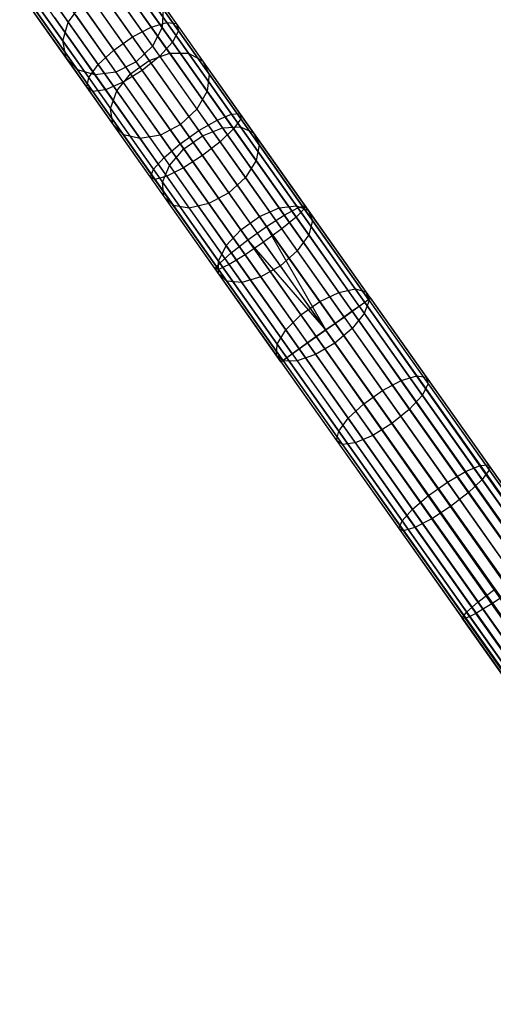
# Model space of a CAD drawing. Extents: x -189 to 189, y -189 to 189.
# Tile 284 of 591: x -103 to -94, y 125 to 143. Entities that reach past the tile are written whole.
import ezdxf

# ---------------------------------------------------------------- set-up
doc = ezdxf.new("R2010")
doc.units = 0
doc.header["$LTSCALE"] = 25.4
doc.layers.get('0').update_dxf_attribs({"linetype": 'CONTINUOUS'})

# ---------------------------------------------------------------- blocks, each defined once
blk = doc.blocks.new('CAMELEON-KENAI-C-12244_STL')
at = {"color": 0}
for p, q in [((-100.221, 143.066, -9.962), (-101.358, 144.672, -10.7)), ((-100.221, 143.066, -9.962), (-101.358, 144.672, -10.7)), ((-100.503, 142.982, -9.668), (-101.656, 144.612, -10.417)), ((-100.503, 142.982, -9.668), (-101.656, 144.612, -10.417)), ((-100.047, 143.043, -10.339), (-101.162, 144.618, -11.063)), ((-100.047, 143.043, -10.339), (-101.162, 144.618, -11.063)), ((-100.842, 142.804, -9.507), (-102.005, 144.447, -10.262)), ((-100.842, 142.804, -9.507), (-102.005, 144.447, -10.262)), ((-100.01, 142.916, -10.733), (-101.102, 144.458, -11.442)), ((-100.01, 142.916, -10.733), (-101.102, 144.458, -11.442)), ((-102.8, 144.193, -152.425), (-102.007, 143.072, -153.99)), ((-102.8, 144.193, -152.425), (-102.007, 143.072, -153.99)), ((-101.182, 142.564, -9.507), (-102.345, 144.207, -10.262)), ((-101.182, 142.564, -9.507), (-102.345, 144.207, -10.262)), ((-100.117, 142.706, -11.077), (-101.189, 144.221, -11.772)), ((-100.117, 142.706, -11.077), (-101.189, 144.221, -11.772)), ((-101.044, 144.016, -151.507), (-100.307, 142.975, -152.961)), ((-101.044, 144.016, -151.507), (-100.307, 142.975, -152.961)), ((-102.887, 143.834, -152.234), (-102.105, 142.73, -153.775)), ((-102.887, 143.834, -152.234), (-102.105, 142.73, -153.775)), ((-101.462, 142.303, -9.668), (-102.616, 143.933, -10.417)), ((-101.462, 142.303, -9.668), (-102.616, 143.933, -10.417)), ((-100.349, 142.452, -11.309), (-101.407, 143.947, -11.997)), ((-100.349, 142.452, -11.309), (-101.407, 143.947, -11.997)), ((-101.635, 142.066, -9.962), (-102.772, 143.671, -10.7)), ((-101.635, 142.066, -9.962), (-102.772, 143.671, -10.7)), ((-101.719, 143.684, -12.076), (-100.666, 142.195, -11.392)), ((-101.719, 143.684, -12.076), (-100.666, 142.195, -11.392)), ((-101.427, 143.631, -154.108), (-100.541, 142.378, -155.539)), ((-101.427, 143.631, -154.108), (-100.541, 142.378, -155.539)), ((-101.208, 143.665, -151.356), (-100.48, 142.638, -152.79)), ((-101.208, 143.665, -151.356), (-100.48, 142.638, -152.79)), ((-101.047, 143.751, -153.99), (-100.168, 142.509, -155.409)), ((-101.047, 143.751, -153.99), (-100.168, 142.509, -155.409)), ((-100.692, 143.731, -153.775), (-99.825, 142.507, -155.173)), ((-100.692, 143.731, -153.775), (-99.825, 142.507, -155.173)), ((-102.813, 143.507, -151.988), (-102.046, 142.424, -153.499)), ((-102.813, 143.507, -151.988), (-102.046, 142.424, -153.499)), ((-101.671, 141.894, -10.339), (-102.785, 143.468, -11.063)), ((-101.671, 141.894, -10.339), (-102.785, 143.468, -11.063)), ((-101.013, 141.982, -11.309), (-102.071, 143.477, -11.997)), ((-101.013, 141.982, -11.309), (-102.071, 143.477, -11.997)), ((-100.423, 143.574, -153.499), (-99.573, 142.373, -154.871)), ((-100.423, 143.574, -153.499), (-99.573, 142.373, -154.871)), ((-101.563, 141.817, -10.733), (-102.655, 143.359, -11.442)), ((-101.563, 141.817, -10.733), (-102.655, 143.359, -11.442)), ((-102.59, 143.267, -151.731), (-101.839, 142.207, -153.211)), ((-102.59, 143.267, -151.731), (-101.839, 142.207, -153.211)), ((-101.33, 141.848, -11.077), (-102.402, 143.362, -11.772)), ((-101.33, 141.848, -11.077), (-102.402, 143.362, -11.772)), ((-102.007, 143.072, -153.99), (-101.767, 143.391, -154.108)), ((-102.007, 143.072, -153.99), (-101.767, 143.391, -154.108)), ((-101.767, 143.391, -154.108), (-100.88, 142.138, -155.539)), ((-101.767, 143.391, -154.108), (-100.88, 142.138, -155.539)), ((-100.777, 142.352, -152.73), (-101.501, 143.375, -151.302)), ((-100.777, 142.352, -152.73), (-101.501, 143.375, -151.302)), ((-100.287, 143.306, -153.211), (-100.307, 142.975, -152.961)), ((-100.287, 143.306, -153.211), (-100.307, 142.975, -152.961)), ((-100.287, 143.306, -153.211), (-99.455, 142.13, -154.555)), ((-100.287, 143.306, -153.211), (-99.455, 142.13, -154.555)), ((-102.257, 143.157, -151.507), (-101.52, 142.116, -152.961)), ((-102.257, 143.157, -151.507), (-101.52, 142.116, -152.961)), ((-102.105, 142.73, -153.775), (-102.007, 143.072, -153.99)), ((-102.105, 142.73, -153.775), (-102.007, 143.072, -153.99)), ((-102.007, 143.072, -153.99), (-101.127, 141.83, -155.409)), ((-102.007, 143.072, -153.99), (-101.127, 141.83, -155.409)), ((-101.872, 143.195, -151.356), (-101.144, 142.168, -152.79)), ((-101.872, 143.195, -151.356), (-101.144, 142.168, -152.79)), ((-100.503, 142.982, -9.668), (-100.221, 143.066, -9.962)), ((-100.503, 142.982, -9.668), (-100.221, 143.066, -9.962)), ((-100.221, 143.066, -9.962), (-100.047, 143.043, -10.339)), ((-99.047, 141.408, -9.43), (-100.221, 143.066, -9.962)), ((-99.047, 141.408, -9.43), (-100.221, 143.066, -9.962)), ((-100.221, 143.066, -9.962), (-100.047, 143.043, -10.339)), ((-100.842, 142.804, -9.507), (-100.503, 142.982, -9.668)), ((-100.842, 142.804, -9.507), (-100.503, 142.982, -9.668)), ((-99.311, 141.298, -9.127), (-100.503, 142.982, -9.668)), ((-99.311, 141.298, -9.127), (-100.503, 142.982, -9.668)), ((-100.307, 142.975, -152.961), (-100.48, 142.638, -152.79)), ((-100.307, 142.975, -152.961), (-100.48, 142.638, -152.79)), ((-100.307, 142.975, -152.961), (-99.49, 141.821, -154.279)), ((-100.307, 142.975, -152.961), (-99.49, 141.821, -154.279)), ((-100.01, 142.916, -10.733), (-100.117, 142.706, -11.077)), ((-100.01, 142.916, -10.733), (-100.117, 142.706, -11.077)), ((-100.047, 143.043, -10.339), (-100.01, 142.916, -10.733)), ((-98.896, 141.416, -9.817), (-100.047, 143.043, -10.339)), ((-98.896, 141.416, -9.817), (-100.047, 143.043, -10.339)), ((-100.047, 143.043, -10.339), (-100.01, 142.916, -10.733)), ((-98.882, 141.322, -10.222), (-100.01, 142.916, -10.733)), ((-98.882, 141.322, -10.222), (-100.01, 142.916, -10.733)), ((-102.046, 142.424, -153.499), (-102.105, 142.73, -153.775)), ((-102.105, 142.73, -153.775), (-101.239, 141.506, -155.173)), ((-102.105, 142.73, -153.775), (-101.239, 141.506, -155.173)), ((-102.046, 142.424, -153.499), (-102.105, 142.73, -153.775)), ((-101.182, 142.564, -9.507), (-100.842, 142.804, -9.507)), ((-101.182, 142.564, -9.507), (-100.842, 142.804, -9.507)), ((-99.64, 141.107, -8.961), (-100.842, 142.804, -9.507)), ((-99.64, 141.107, -8.961), (-100.842, 142.804, -9.507)), ((-101.462, 142.303, -9.668), (-101.182, 142.564, -9.507)), ((-101.462, 142.303, -9.668), (-101.182, 142.564, -9.507)), ((-99.98, 140.867, -8.961), (-101.182, 142.564, -9.507)), ((-99.98, 140.867, -8.961), (-101.182, 142.564, -9.507)), ((-100.48, 142.638, -152.79), (-100.777, 142.352, -152.73)), ((-100.48, 142.638, -152.79), (-100.777, 142.352, -152.73)), ((-100.48, 142.638, -152.79), (-99.674, 141.498, -154.092)), ((-100.48, 142.638, -152.79), (-99.674, 141.498, -154.092)), ((-100.117, 142.706, -11.077), (-100.349, 142.452, -11.309)), ((-100.117, 142.706, -11.077), (-100.349, 142.452, -11.309)), ((-99.01, 141.142, -10.574), (-100.117, 142.706, -11.077)), ((-99.01, 141.142, -10.574), (-100.117, 142.706, -11.077)), ((-101.839, 142.207, -153.211), (-102.046, 142.424, -153.499)), ((-102.046, 142.424, -153.499), (-101.197, 141.224, -154.871)), ((-102.046, 142.424, -153.499), (-101.197, 141.224, -154.871)), ((-101.839, 142.207, -153.211), (-102.046, 142.424, -153.499)), ((-100.777, 142.352, -152.73), (-101.144, 142.168, -152.79)), ((-100.777, 142.352, -152.73), (-101.144, 142.168, -152.79)), ((-100.88, 142.138, -155.539), (-100.541, 142.378, -155.539)), ((-100.88, 142.138, -155.539), (-100.541, 142.378, -155.539)), ((-99.974, 141.217, -154.026), (-100.777, 142.352, -152.73)), ((-99.974, 141.217, -154.026), (-100.777, 142.352, -152.73)), ((-100.349, 142.452, -11.309), (-100.666, 142.195, -11.392)), ((-100.349, 142.452, -11.309), (-100.666, 142.195, -11.392)), ((-100.541, 142.378, -155.539), (-100.168, 142.509, -155.409)), ((-100.541, 142.378, -155.539), (-100.168, 142.509, -155.409)), ((-100.541, 142.378, -155.539), (-99.576, 141.015, -156.809)), ((-100.541, 142.378, -155.539), (-99.576, 141.015, -156.809)), ((-99.256, 140.907, -10.814), (-100.349, 142.452, -11.309)), ((-99.256, 140.907, -10.814), (-100.349, 142.452, -11.309)), ((-100.168, 142.509, -155.409), (-99.21, 141.157, -156.67)), ((-100.168, 142.509, -155.409), (-99.21, 141.157, -156.67)), ((-100.168, 142.509, -155.409), (-99.825, 142.507, -155.173)), ((-100.168, 142.509, -155.409), (-99.825, 142.507, -155.173)), ((-99.825, 142.507, -155.173), (-98.883, 141.175, -156.415)), ((-99.825, 142.507, -155.173), (-98.883, 141.175, -156.415)), ((-99.825, 142.507, -155.173), (-99.573, 142.373, -154.871)), ((-99.825, 142.507, -155.173), (-99.573, 142.373, -154.871)), ((-99.573, 142.373, -154.871), (-98.649, 141.067, -156.089)), ((-99.573, 142.373, -154.871), (-98.649, 141.067, -156.089)), ((-99.573, 142.373, -154.871), (-99.455, 142.13, -154.555)), ((-99.573, 142.373, -154.871), (-99.455, 142.13, -154.555)), ((-101.52, 142.116, -152.961), (-101.839, 142.207, -153.211)), ((-101.839, 142.207, -153.211), (-101.007, 141.031, -154.555)), ((-101.839, 142.207, -153.211), (-101.007, 141.031, -154.555)), ((-101.52, 142.116, -152.961), (-101.839, 142.207, -153.211)), ((-101.635, 142.066, -9.962), (-101.462, 142.303, -9.668)), ((-101.635, 142.066, -9.962), (-101.462, 142.303, -9.668)), ((-100.27, 140.619, -9.127), (-101.462, 142.303, -9.668)), ((-100.27, 140.619, -9.127), (-101.462, 142.303, -9.668)), ((-100.666, 142.195, -11.392), (-101.013, 141.982, -11.309)), ((-100.666, 142.195, -11.392), (-101.013, 141.982, -11.309)), ((-100.666, 142.195, -11.392), (-99.577, 140.658, -10.898)), ((-100.666, 142.195, -11.392), (-99.577, 140.658, -10.898)), ((-101.671, 141.894, -10.339), (-101.635, 142.066, -9.962)), ((-101.671, 141.894, -10.339), (-101.635, 142.066, -9.962)), ((-100.461, 140.407, -9.43), (-101.635, 142.066, -9.962)), ((-100.461, 140.407, -9.43), (-101.635, 142.066, -9.962)), ((-101.144, 142.168, -152.79), (-101.52, 142.116, -152.961)), ((-101.144, 142.168, -152.79), (-101.52, 142.116, -152.961)), ((-101.52, 142.116, -152.961), (-100.703, 140.962, -154.279)), ((-101.52, 142.116, -152.961), (-100.703, 140.962, -154.279)), ((-101.144, 142.168, -152.79), (-100.338, 141.028, -154.092)), ((-101.144, 142.168, -152.79), (-100.338, 141.028, -154.092)), ((-101.127, 141.83, -155.409), (-100.88, 142.138, -155.539)), ((-101.127, 141.83, -155.409), (-100.88, 142.138, -155.539)), ((-100.88, 142.138, -155.539), (-99.915, 140.775, -156.809)), ((-100.88, 142.138, -155.539), (-99.915, 140.775, -156.809)), ((-99.455, 142.13, -154.555), (-99.49, 141.821, -154.279)), ((-99.455, 142.13, -154.555), (-99.49, 141.821, -154.279)), ((-99.455, 142.13, -154.555), (-98.549, 140.851, -155.747)), ((-99.455, 142.13, -154.555), (-98.549, 140.851, -155.747)), ((-101.563, 141.817, -10.733), (-101.671, 141.894, -10.339)), ((-100.519, 140.267, -9.817), (-101.671, 141.894, -10.339)), ((-101.563, 141.817, -10.733), (-101.671, 141.894, -10.339)), ((-100.519, 140.267, -9.817), (-101.671, 141.894, -10.339)), ((-101.33, 141.848, -11.077), (-101.563, 141.817, -10.733)), ((-101.33, 141.848, -11.077), (-101.563, 141.817, -10.733)), ((-100.435, 140.223, -10.222), (-101.563, 141.817, -10.733)), ((-100.435, 140.223, -10.222), (-101.563, 141.817, -10.733)), ((-101.013, 141.982, -11.309), (-101.33, 141.848, -11.077)), ((-101.013, 141.982, -11.309), (-101.33, 141.848, -11.077)), ((-100.223, 140.283, -10.574), (-101.33, 141.848, -11.077)), ((-100.223, 140.283, -10.574), (-101.33, 141.848, -11.077)), ((-101.239, 141.506, -155.173), (-101.127, 141.83, -155.409)), ((-101.239, 141.506, -155.173), (-101.127, 141.83, -155.409)), ((-101.127, 141.83, -155.409), (-100.17, 140.478, -156.67)), ((-101.127, 141.83, -155.409), (-100.17, 140.478, -156.67)), ((-99.92, 140.437, -10.814), (-101.013, 141.982, -11.309)), ((-99.92, 140.437, -10.814), (-101.013, 141.982, -11.309)), ((-99.49, 141.821, -154.279), (-99.674, 141.498, -154.092)), ((-99.49, 141.821, -154.279), (-99.674, 141.498, -154.092)), ((-99.49, 141.821, -154.279), (-98.601, 140.565, -155.45)), ((-99.49, 141.821, -154.279), (-98.601, 140.565, -155.45)), ((-101.197, 141.224, -154.871), (-101.239, 141.506, -155.173)), ((-101.239, 141.506, -155.173), (-100.296, 140.174, -156.415)), ((-101.239, 141.506, -155.173), (-100.296, 140.174, -156.415)), ((-101.197, 141.224, -154.871), (-101.239, 141.506, -155.173)), ((-99.674, 141.498, -154.092), (-99.974, 141.217, -154.026)), ((-99.674, 141.498, -154.092), (-99.974, 141.217, -154.026)), ((-99.674, 141.498, -154.092), (-98.796, 140.258, -155.248)), ((-99.674, 141.498, -154.092), (-98.796, 140.258, -155.248)), ((-99.64, 141.107, -8.961), (-99.311, 141.298, -9.127)), ((-99.64, 141.107, -8.961), (-99.311, 141.298, -9.127)), ((-99.311, 141.298, -9.127), (-99.047, 141.408, -9.43)), ((-99.311, 141.298, -9.127), (-99.047, 141.408, -9.43)), ((-98.093, 139.578, -8.8), (-99.311, 141.298, -9.127)), ((-98.093, 139.578, -8.8), (-99.311, 141.298, -9.127)), ((-99.047, 141.408, -9.43), (-98.896, 141.416, -9.817)), ((-99.047, 141.408, -9.43), (-98.896, 141.416, -9.817)), ((-97.847, 139.713, -9.108), (-99.047, 141.408, -9.43)), ((-97.847, 139.713, -9.108), (-99.047, 141.408, -9.43)), ((-98.882, 141.322, -10.222), (-99.01, 141.142, -10.574)), ((-98.882, 141.322, -10.222), (-99.01, 141.142, -10.574)), ((-98.896, 141.416, -9.817), (-98.882, 141.322, -10.222)), ((-97.719, 139.754, -9.501), (-98.896, 141.416, -9.817)), ((-97.719, 139.754, -9.501), (-98.896, 141.416, -9.817)), ((-98.896, 141.416, -9.817), (-98.882, 141.322, -10.222)), ((-97.73, 139.694, -9.912), (-98.882, 141.322, -10.222)), ((-97.73, 139.694, -9.912), (-98.882, 141.322, -10.222)), ((-101.007, 141.031, -154.555), (-101.197, 141.224, -154.871)), ((-101.197, 141.224, -154.871), (-100.272, 139.918, -156.089)), ((-101.197, 141.224, -154.871), (-100.272, 139.918, -156.089)), ((-101.007, 141.031, -154.555), (-101.197, 141.224, -154.871)), ((-99.974, 141.217, -154.026), (-100.338, 141.028, -154.092)), ((-99.974, 141.217, -154.026), (-100.338, 141.028, -154.092)), ((-99.98, 140.867, -8.961), (-99.64, 141.107, -8.961)), ((-99.98, 140.867, -8.961), (-99.64, 141.107, -8.961)), ((-99.1, 139.983, -155.177), (-99.974, 141.217, -154.026)), ((-99.1, 139.983, -155.177), (-99.974, 141.217, -154.026)), ((-98.413, 139.373, -8.632), (-99.64, 141.107, -8.961)), ((-98.413, 139.373, -8.632), (-99.64, 141.107, -8.961)), ((-99.576, 141.015, -156.809), (-99.21, 141.157, -156.67)), ((-99.576, 141.015, -156.809), (-99.21, 141.157, -156.67)), ((-99.01, 141.142, -10.574), (-99.256, 140.907, -10.814)), ((-99.01, 141.142, -10.574), (-99.256, 140.907, -10.814)), ((-99.21, 141.157, -156.67), (-98.883, 141.175, -156.415)), ((-99.21, 141.157, -156.67), (-98.883, 141.175, -156.415)), ((-99.21, 141.157, -156.67), (-98.185, 139.709, -157.758)), ((-99.21, 141.157, -156.67), (-98.185, 139.709, -157.758)), ((-97.879, 139.544, -10.271), (-99.01, 141.142, -10.574)), ((-97.879, 139.544, -10.271), (-99.01, 141.142, -10.574)), ((-98.883, 141.175, -156.415), (-97.873, 139.749, -157.487)), ((-98.883, 141.175, -156.415), (-97.873, 139.749, -157.487)), ((-98.883, 141.175, -156.415), (-98.649, 141.067, -156.089)), ((-98.883, 141.175, -156.415), (-98.649, 141.067, -156.089)), ((-100.703, 140.962, -154.279), (-101.007, 141.031, -154.555)), ((-101.007, 141.031, -154.555), (-100.102, 139.752, -155.747)), ((-101.007, 141.031, -154.555), (-100.102, 139.752, -155.747)), ((-100.703, 140.962, -154.279), (-101.007, 141.031, -154.555)), ((-100.338, 141.028, -154.092), (-100.703, 140.962, -154.279)), ((-100.338, 141.028, -154.092), (-100.703, 140.962, -154.279)), ((-100.703, 140.962, -154.279), (-99.814, 139.706, -155.45)), ((-100.703, 140.962, -154.279), (-99.814, 139.706, -155.45)), ((-100.338, 141.028, -154.092), (-99.46, 139.788, -155.248)), ((-100.338, 141.028, -154.092), (-99.46, 139.788, -155.248)), ((-99.915, 140.775, -156.809), (-99.576, 141.015, -156.809)), ((-99.915, 140.775, -156.809), (-99.576, 141.015, -156.809)), ((-99.576, 141.015, -156.809), (-98.542, 139.556, -157.907)), ((-99.576, 141.015, -156.809), (-98.542, 139.556, -157.907)), ((-98.649, 141.067, -156.089), (-97.658, 139.668, -157.14)), ((-98.649, 141.067, -156.089), (-97.658, 139.668, -157.14)), ((-98.649, 141.067, -156.089), (-98.549, 140.851, -155.747)), ((-98.649, 141.067, -156.089), (-98.549, 140.851, -155.747)), ((-100.27, 140.619, -9.127), (-99.98, 140.867, -8.961)), ((-100.27, 140.619, -9.127), (-99.98, 140.867, -8.961)), ((-100.17, 140.478, -156.67), (-99.915, 140.775, -156.809)), ((-100.17, 140.478, -156.67), (-99.915, 140.775, -156.809)), ((-98.752, 139.132, -8.632), (-99.98, 140.867, -8.961)), ((-98.752, 139.132, -8.632), (-99.98, 140.867, -8.961)), ((-99.915, 140.775, -156.809), (-98.882, 139.315, -157.907)), ((-99.915, 140.775, -156.809), (-98.882, 139.315, -157.907)), ((-99.256, 140.907, -10.814), (-99.577, 140.658, -10.898)), ((-99.256, 140.907, -10.814), (-99.577, 140.658, -10.898)), ((-98.139, 139.329, -10.514), (-99.256, 140.907, -10.814)), ((-98.139, 139.329, -10.514), (-99.256, 140.907, -10.814)), ((-98.549, 140.851, -155.747), (-98.601, 140.565, -155.45)), ((-98.549, 140.851, -155.747), (-98.601, 140.565, -155.45)), ((-98.549, 140.851, -155.747), (-97.579, 139.481, -156.777)), ((-98.549, 140.851, -155.747), (-97.579, 139.481, -156.777)), ((-100.461, 140.407, -9.43), (-100.27, 140.619, -9.127)), ((-100.461, 140.407, -9.43), (-100.27, 140.619, -9.127)), ((-99.052, 138.899, -8.8), (-100.27, 140.619, -9.127)), ((-99.052, 138.899, -8.8), (-100.27, 140.619, -9.127)), ((-99.577, 140.658, -10.898), (-99.92, 140.437, -10.814)), ((-99.577, 140.658, -10.898), (-99.92, 140.437, -10.814)), ((-99.577, 140.658, -10.898), (-98.466, 139.087, -10.6)), ((-99.577, 140.658, -10.898), (-98.466, 139.087, -10.6)), ((-100.519, 140.267, -9.817), (-100.461, 140.407, -9.43)), ((-100.519, 140.267, -9.817), (-100.461, 140.407, -9.43)), ((-99.261, 138.712, -9.108), (-100.461, 140.407, -9.43)), ((-99.261, 138.712, -9.108), (-100.461, 140.407, -9.43)), ((-100.296, 140.174, -156.415), (-100.17, 140.478, -156.67)), ((-100.296, 140.174, -156.415), (-100.17, 140.478, -156.67)), ((-99.92, 140.437, -10.814), (-100.223, 140.283, -10.574)), ((-99.92, 140.437, -10.814), (-100.223, 140.283, -10.574)), ((-100.17, 140.478, -156.67), (-99.145, 139.03, -157.758)), ((-100.17, 140.478, -156.67), (-99.145, 139.03, -157.758)), ((-98.803, 138.859, -10.514), (-99.92, 140.437, -10.814)), ((-98.803, 138.859, -10.514), (-99.92, 140.437, -10.814)), ((-98.601, 140.565, -155.45), (-98.796, 140.258, -155.248)), ((-98.601, 140.565, -155.45), (-98.796, 140.258, -155.248)), ((-98.601, 140.565, -155.45), (-97.649, 139.22, -156.461)), ((-98.601, 140.565, -155.45), (-97.649, 139.22, -156.461)), ((-100.435, 140.223, -10.222), (-100.519, 140.267, -9.817)), ((-99.343, 138.605, -9.501), (-100.519, 140.267, -9.817)), ((-100.435, 140.223, -10.222), (-100.519, 140.267, -9.817)), ((-99.343, 138.605, -9.501), (-100.519, 140.267, -9.817)), ((-100.223, 140.283, -10.574), (-100.435, 140.223, -10.222)), ((-100.223, 140.283, -10.574), (-100.435, 140.223, -10.222)), ((-99.283, 138.595, -9.912), (-100.435, 140.223, -10.222)), ((-99.283, 138.595, -9.912), (-100.435, 140.223, -10.222)), ((-99.092, 138.685, -10.271), (-100.223, 140.283, -10.574)), ((-99.092, 138.685, -10.271), (-100.223, 140.283, -10.574)), ((-98.796, 140.258, -155.248), (-99.1, 139.983, -155.177)), ((-98.796, 140.258, -155.248), (-99.1, 139.983, -155.177)), ((-98.796, 140.258, -155.248), (-97.856, 138.93, -156.247)), ((-98.796, 140.258, -155.248), (-97.856, 138.93, -156.247)), ((-100.272, 139.918, -156.089), (-100.296, 140.174, -156.415)), ((-100.296, 140.174, -156.415), (-99.286, 138.748, -157.487)), ((-100.296, 140.174, -156.415), (-99.286, 138.748, -157.487)), ((-100.272, 139.918, -156.089), (-100.296, 140.174, -156.415)), ((-100.102, 139.752, -155.747), (-100.272, 139.918, -156.089)), ((-100.272, 139.918, -156.089), (-99.282, 138.519, -157.14)), ((-100.272, 139.918, -156.089), (-99.282, 138.519, -157.14)), ((-100.102, 139.752, -155.747), (-100.272, 139.918, -156.089)), ((-99.1, 139.983, -155.177), (-99.46, 139.788, -155.248)), ((-99.1, 139.983, -155.177), (-99.46, 139.788, -155.248)), ((-98.164, 138.661, -156.171), (-99.1, 139.983, -155.177)), ((-98.164, 138.661, -156.171), (-99.1, 139.983, -155.177)), ((-99.814, 139.706, -155.45), (-100.102, 139.752, -155.747)), ((-100.102, 139.752, -155.747), (-99.132, 138.382, -156.777)), ((-100.102, 139.752, -155.747), (-99.132, 138.382, -156.777)), ((-99.814, 139.706, -155.45), (-100.102, 139.752, -155.747)), ((-99.46, 139.788, -155.248), (-99.814, 139.706, -155.45)), ((-99.46, 139.788, -155.248), (-99.814, 139.706, -155.45)), ((-99.814, 139.706, -155.45), (-98.862, 138.361, -156.461)), ((-99.814, 139.706, -155.45), (-98.862, 138.361, -156.461)), ((-99.46, 139.788, -155.248), (-98.52, 138.46, -156.247)), ((-99.46, 139.788, -155.248), (-98.52, 138.46, -156.247)), ((-98.542, 139.556, -157.907), (-98.185, 139.709, -157.758)), ((-98.542, 139.556, -157.907), (-98.185, 139.709, -157.758)), ((-98.185, 139.709, -157.758), (-97.873, 139.749, -157.487)), ((-98.185, 139.709, -157.758), (-97.873, 139.749, -157.487)), ((-98.185, 139.709, -157.758), (-97.103, 138.179, -158.664)), ((-98.185, 139.709, -157.758), (-97.103, 138.179, -158.664)), ((-98.093, 139.578, -8.8), (-97.847, 139.713, -9.108)), ((-98.093, 139.578, -8.8), (-97.847, 139.713, -9.108)), ((-97.73, 139.694, -9.912), (-97.879, 139.544, -10.271)), ((-97.73, 139.694, -9.912), (-97.879, 139.544, -10.271)), ((-97.873, 139.749, -157.487), (-96.806, 138.242, -158.38)), ((-97.873, 139.749, -157.487), (-96.806, 138.242, -158.38)), ((-97.873, 139.749, -157.487), (-97.658, 139.668, -157.14)), ((-97.873, 139.749, -157.487), (-97.658, 139.668, -157.14)), ((-97.847, 139.713, -9.108), (-97.719, 139.754, -9.501)), ((-97.847, 139.713, -9.108), (-97.719, 139.754, -9.501)), ((-96.635, 138, -9), (-97.847, 139.713, -9.108)), ((-96.635, 138, -9), (-97.847, 139.713, -9.108)), ((-97.719, 139.754, -9.501), (-97.73, 139.694, -9.912)), ((-97.719, 139.754, -9.501), (-97.73, 139.694, -9.912)), ((-96.566, 138.049, -9.809), (-97.73, 139.694, -9.912)), ((-96.566, 138.049, -9.809), (-97.73, 139.694, -9.912)), ((-96.53, 138.074, -9.395), (-97.719, 139.754, -9.501)), ((-96.53, 138.074, -9.395), (-97.719, 139.754, -9.501)), ((-98.882, 139.315, -157.907), (-98.542, 139.556, -157.907)), ((-98.882, 139.315, -157.907), (-98.542, 139.556, -157.907)), ((-98.542, 139.556, -157.907), (-97.451, 138.014, -158.82)), ((-98.542, 139.556, -157.907), (-97.451, 138.014, -158.82)), ((-98.413, 139.373, -8.632), (-98.093, 139.578, -8.8)), ((-98.413, 139.373, -8.632), (-98.093, 139.578, -8.8)), ((-97.879, 139.544, -10.271), (-98.139, 139.329, -10.514)), ((-97.879, 139.544, -10.271), (-98.139, 139.329, -10.514)), ((-96.862, 137.839, -8.691), (-98.093, 139.578, -8.8)), ((-96.862, 137.839, -8.691), (-98.093, 139.578, -8.8)), ((-96.735, 137.929, -10.169), (-97.879, 139.544, -10.271)), ((-96.735, 137.929, -10.169), (-97.879, 139.544, -10.271)), ((-97.658, 139.668, -157.14), (-96.612, 138.19, -158.015)), ((-97.658, 139.668, -157.14), (-96.612, 138.19, -158.015)), ((-97.658, 139.668, -157.14), (-97.579, 139.481, -156.777)), ((-97.658, 139.668, -157.14), (-97.579, 139.481, -156.777)), ((-98.752, 139.132, -8.632), (-98.413, 139.373, -8.632)), ((-98.752, 139.132, -8.632), (-98.413, 139.373, -8.632)), ((-98.139, 139.329, -10.514), (-98.466, 139.087, -10.6)), ((-98.139, 139.329, -10.514), (-98.466, 139.087, -10.6)), ((-97.342, 137.5, -8.5), (-98.413, 139.373, -8.632)), ((-97.342, 137.5, -8.5), (-98.413, 139.373, -8.632)), ((-97.172, 137.62, -8.522), (-98.413, 139.373, -8.632)), ((-97.172, 137.62, -8.522), (-98.413, 139.373, -8.632)), ((-97.01, 137.735, -10.414), (-98.139, 139.329, -10.514)), ((-97.01, 137.735, -10.414), (-98.139, 139.329, -10.514)), ((-97.579, 139.481, -156.777), (-97.649, 139.22, -156.461)), ((-97.579, 139.481, -156.777), (-97.649, 139.22, -156.461)), ((-97.579, 139.481, -156.777), (-96.555, 138.034, -157.635)), ((-97.579, 139.481, -156.777), (-96.555, 138.034, -157.635)), ((-99.145, 139.03, -157.758), (-98.882, 139.315, -157.907)), ((-99.145, 139.03, -157.758), (-98.882, 139.315, -157.907)), ((-98.882, 139.315, -157.907), (-97.79, 137.773, -158.82)), ((-98.882, 139.315, -157.907), (-97.79, 137.773, -158.82)), ((-97.649, 139.22, -156.461), (-97.856, 138.93, -156.247)), ((-97.649, 139.22, -156.461), (-97.856, 138.93, -156.247)), ((-97.649, 139.22, -156.461), (-96.643, 137.799, -157.303)), ((-97.649, 139.22, -156.461), (-96.643, 137.799, -157.303)), ((-99.286, 138.748, -157.487), (-99.145, 139.03, -157.758)), ((-99.286, 138.748, -157.487), (-99.145, 139.03, -157.758)), ((-99.145, 139.03, -157.758), (-98.062, 137.5, -158.664)), ((-99.145, 139.03, -157.758), (-98.062, 137.5, -158.664)), ((-99.052, 138.899, -8.8), (-98.752, 139.132, -8.632)), ((-99.052, 138.899, -8.8), (-98.752, 139.132, -8.632)), ((-98.466, 139.087, -10.6), (-98.803, 138.859, -10.514)), ((-98.466, 139.087, -10.6), (-98.803, 138.859, -10.514)), ((-97.512, 137.38, -8.522), (-98.752, 139.132, -8.632)), ((-97.512, 137.38, -8.522), (-98.752, 139.132, -8.632)), ((-97.342, 137.5, -8.5), (-98.752, 139.132, -8.632)), ((-97.342, 137.5, -8.5), (-98.752, 139.132, -8.632)), ((-97.342, 137.5, -10.5), (-98.466, 139.087, -10.6)), ((-97.342, 137.5, -10.5), (-98.466, 139.087, -10.6)), ((-99.261, 138.712, -9.108), (-99.052, 138.899, -8.8)), ((-99.261, 138.712, -9.108), (-99.052, 138.899, -8.8)), ((-98.803, 138.859, -10.514), (-99.092, 138.685, -10.271)), ((-98.803, 138.859, -10.514), (-99.092, 138.685, -10.271)), ((-97.822, 137.16, -8.691), (-99.052, 138.899, -8.8)), ((-97.822, 137.16, -8.691), (-99.052, 138.899, -8.8)), ((-97.674, 137.265, -10.414), (-98.803, 138.859, -10.514)), ((-97.674, 137.265, -10.414), (-98.803, 138.859, -10.514)), ((-97.856, 138.93, -156.247), (-98.164, 138.661, -156.171)), ((-97.856, 138.93, -156.247), (-98.164, 138.661, -156.171)), ((-97.856, 138.93, -156.247), (-96.863, 137.527, -157.078)), ((-97.856, 138.93, -156.247), (-96.863, 137.527, -157.078)), ((-99.343, 138.605, -9.501), (-99.261, 138.712, -9.108)), ((-99.343, 138.605, -9.501), (-99.261, 138.712, -9.108)), ((-99.282, 138.519, -157.14), (-99.286, 138.748, -157.487)), ((-99.286, 138.748, -157.487), (-98.22, 137.241, -158.38)), ((-99.286, 138.748, -157.487), (-98.22, 137.241, -158.38)), ((-99.282, 138.519, -157.14), (-99.286, 138.748, -157.487)), ((-99.092, 138.685, -10.271), (-99.283, 138.595, -9.912)), ((-99.092, 138.685, -10.271), (-99.283, 138.595, -9.912)), ((-98.049, 136.999, -9), (-99.261, 138.712, -9.108)), ((-98.049, 136.999, -9), (-99.261, 138.712, -9.108)), ((-97.948, 137.07, -10.169), (-99.092, 138.685, -10.271)), ((-97.948, 137.07, -10.169), (-99.092, 138.685, -10.271)), ((-98.164, 138.661, -156.171), (-98.52, 138.46, -156.247)), ((-98.164, 138.661, -156.171), (-98.52, 138.46, -156.247)), ((-97.175, 137.264, -156.998), (-98.164, 138.661, -156.171)), ((-97.175, 137.264, -156.998), (-98.164, 138.661, -156.171)), ((-99.283, 138.595, -9.912), (-99.343, 138.605, -9.501)), ((-98.154, 136.925, -9.395), (-99.343, 138.605, -9.501)), ((-99.283, 138.595, -9.912), (-99.343, 138.605, -9.501)), ((-98.154, 136.925, -9.395), (-99.343, 138.605, -9.501)), ((-98.118, 136.95, -9.809), (-99.283, 138.595, -9.912)), ((-98.118, 136.95, -9.809), (-99.283, 138.595, -9.912)), ((-99.132, 138.382, -156.777), (-99.282, 138.519, -157.14)), ((-99.282, 138.519, -157.14), (-98.236, 137.041, -158.015)), ((-99.282, 138.519, -157.14), (-98.236, 137.041, -158.015)), ((-99.132, 138.382, -156.777), (-99.282, 138.519, -157.14)), ((-98.52, 138.46, -156.247), (-98.862, 138.361, -156.461)), ((-98.52, 138.46, -156.247), (-98.862, 138.361, -156.461)), ((-98.52, 138.46, -156.247), (-97.527, 137.057, -157.078)), ((-98.52, 138.46, -156.247), (-97.527, 137.057, -157.078)), ((-98.862, 138.361, -156.461), (-99.132, 138.382, -156.777)), ((-99.132, 138.382, -156.777), (-98.107, 136.935, -157.635)), ((-99.132, 138.382, -156.777), (-98.107, 136.935, -157.635)), ((-98.862, 138.361, -156.461), (-99.132, 138.382, -156.777)), ((-98.862, 138.361, -156.461), (-97.856, 136.94, -157.303)), ((-98.862, 138.361, -156.461), (-97.856, 136.94, -157.303)), ((-97.451, 138.014, -158.82), (-97.103, 138.179, -158.664)), ((-97.451, 138.014, -158.82), (-97.103, 138.179, -158.664)), ((-97.103, 138.179, -158.664), (-96.806, 138.242, -158.38)), ((-97.103, 138.179, -158.664), (-96.806, 138.242, -158.38)), ((-97.103, 138.179, -158.664), (-95.973, 136.584, -159.378)), ((-97.103, 138.179, -158.664), (-95.973, 136.584, -159.378)), ((-96.806, 138.242, -158.38), (-95.693, 136.67, -159.083)), ((-96.806, 138.242, -158.38), (-95.693, 136.67, -159.083)), ((-96.806, 138.242, -158.38), (-96.612, 138.19, -158.015)), ((-96.806, 138.242, -158.38), (-96.612, 138.19, -158.015)), ((-96.53, 138.074, -9.395), (-96.635, 138, -9)), ((-96.53, 138.074, -9.395), (-96.635, 138, -9)), ((-96.612, 138.19, -158.015), (-95.521, 136.649, -158.705)), ((-96.612, 138.19, -158.015), (-95.521, 136.649, -158.705)), ((-96.612, 138.19, -158.015), (-96.555, 138.034, -157.635)), ((-96.612, 138.19, -158.015), (-96.555, 138.034, -157.635)), ((-96.566, 138.049, -9.809), (-96.53, 138.074, -9.395)), ((-96.566, 138.049, -9.809), (-96.53, 138.074, -9.395)), ((-96.53, 138.074, -9.395), (-24.169, 35.853, -9.395)), ((-96.53, 138.074, -9.395), (-24.169, 35.853, -9.395)), ((-96.53, 138.074, -9.395), (-24.204, 35.827, -9.191)), ((-96.53, 138.074, -9.395), (-24.204, 35.827, -9.191)), ((-97.79, 137.773, -158.82), (-97.451, 138.014, -158.82)), ((-97.79, 137.773, -158.82), (-97.451, 138.014, -158.82)), ((-97.451, 138.014, -158.82), (-96.312, 136.405, -159.54)), ((-97.451, 138.014, -158.82), (-96.312, 136.405, -159.54)), ((-97.01, 137.735, -10.414), (-96.735, 137.929, -10.169)), ((-97.01, 137.735, -10.414), (-96.735, 137.929, -10.169)), ((-96.635, 138, -9), (-96.862, 137.839, -8.691)), ((-96.635, 138, -9), (-96.862, 137.839, -8.691)), ((-96.735, 137.929, -10.169), (-96.566, 138.049, -9.809)), ((-96.735, 137.929, -10.169), (-96.566, 138.049, -9.809)), ((-96.735, 137.929, -10.169), (-24.374, 35.707, -10.169)), ((-96.735, 137.929, -10.169), (-24.374, 35.707, -10.169)), ((-96.735, 137.929, -10.169), (-24.274, 35.778, -10)), ((-96.735, 137.929, -10.169), (-24.274, 35.778, -10)), ((-96.735, 137.929, -10.169), (-24.204, 35.827, -9.809)), ((-96.735, 137.929, -10.169), (-24.204, 35.827, -9.809)), ((-96.555, 138.034, -157.635), (-96.643, 137.799, -157.303)), ((-96.555, 138.034, -157.635), (-96.643, 137.799, -157.303)), ((-96.635, 138, -9), (-24.204, 35.827, -9.191)), ((-96.635, 138, -9), (-24.204, 35.827, -9.191)), ((-96.635, 138, -9), (-24.274, 35.778, -9)), ((-24.501, 35.618, -8.691), (-96.635, 138, -9)), ((-24.501, 35.618, -8.691), (-96.635, 138, -9)), ((-24.374, 35.707, -8.831), (-96.635, 138, -9)), ((-24.374, 35.707, -8.831), (-96.635, 138, -9)), ((-96.635, 138, -9), (-24.274, 35.778, -9)), ((-96.566, 138.049, -9.809), (-24.169, 35.853, -9.605)), ((-96.566, 138.049, -9.809), (-24.169, 35.853, -9.395)), ((-96.566, 138.049, -9.809), (-24.204, 35.827, -9.809)), ((-96.566, 138.049, -9.809), (-24.204, 35.827, -9.809)), ((-96.566, 138.049, -9.809), (-24.169, 35.853, -9.605)), ((-96.566, 138.049, -9.809), (-24.169, 35.853, -9.395)), ((-96.555, 138.034, -157.635), (-95.486, 136.524, -158.31)), ((-96.555, 138.034, -157.635), (-95.486, 136.524, -158.31)), ((-98.062, 137.5, -158.664), (-97.79, 137.773, -158.82)), ((-98.062, 137.5, -158.664), (-97.79, 137.773, -158.82)), ((-97.79, 137.773, -158.82), (-96.652, 136.165, -159.54)), ((-97.79, 137.773, -158.82), (-96.652, 136.165, -159.54)), ((-97.342, 137.5, -10.5), (-97.01, 137.735, -10.414)), ((-97.342, 137.5, -10.5), (-97.01, 137.735, -10.414)), ((-96.862, 137.839, -8.691), (-97.172, 137.62, -8.522)), ((-96.862, 137.839, -8.691), (-97.172, 137.62, -8.522)), ((-97.01, 137.735, -10.414), (-24.649, 35.513, -10.414)), ((-97.01, 137.735, -10.414), (-24.649, 35.513, -10.414)), ((-97.01, 137.735, -10.414), (-24.501, 35.618, -10.309)), ((-97.01, 137.735, -10.414), (-24.501, 35.618, -10.309)), ((-97.01, 137.735, -10.414), (-24.374, 35.707, -10.169)), ((-97.01, 137.735, -10.414), (-24.374, 35.707, -10.169)), ((-96.643, 137.799, -157.303), (-96.863, 137.527, -157.078)), ((-96.643, 137.799, -157.303), (-96.863, 137.527, -157.078)), ((-96.862, 137.839, -8.691), (-24.501, 35.618, -8.691)), ((-24.811, 35.398, -8.522), (-96.862, 137.839, -8.691)), ((-24.811, 35.398, -8.522), (-96.862, 137.839, -8.691)), ((-24.649, 35.513, -8.586), (-96.862, 137.839, -8.691)), ((-24.649, 35.513, -8.586), (-96.862, 137.839, -8.691)), ((-96.862, 137.839, -8.691), (-24.501, 35.618, -8.691)), ((-96.643, 137.799, -157.303), (-95.594, 136.317, -157.966)), ((-96.643, 137.799, -157.303), (-95.594, 136.317, -157.966)), ((-97.172, 137.62, -8.522), (-97.342, 137.5, -8.5)), ((-97.172, 137.62, -8.522), (-97.342, 137.5, -8.5)), ((-24.811, 35.398, -8.522), (-97.172, 137.62, -8.522)), ((-24.811, 35.398, -8.522), (-97.172, 137.62, -8.522)), ((-98.22, 137.241, -158.38), (-98.062, 137.5, -158.664)), ((-98.22, 137.241, -158.38), (-98.062, 137.5, -158.664)), ((-98.062, 137.5, -158.664), (-96.933, 135.904, -159.378)), ((-98.062, 137.5, -158.664), (-96.933, 135.904, -159.378)), ((-97.512, 137.38, -8.522), (-97.822, 137.16, -8.691)), ((-97.512, 137.38, -8.522), (-97.822, 137.16, -8.691)), ((-97.674, 137.265, -10.414), (-97.342, 137.5, -10.5)), ((-97.674, 137.265, -10.414), (-97.342, 137.5, -10.5)), ((-97.342, 137.5, -8.5), (-97.512, 137.38, -8.522)), ((-97.342, 137.5, -8.5), (-97.512, 137.38, -8.522)), ((-97.512, 137.38, -8.522), (-25.15, 35.158, -8.522)), ((-25.46, 34.938, -8.691), (-97.512, 137.38, -8.522)), ((-25.46, 34.938, -8.691), (-97.512, 137.38, -8.522)), ((-25.313, 35.043, -8.586), (-97.512, 137.38, -8.522)), ((-25.313, 35.043, -8.586), (-97.512, 137.38, -8.522)), ((-97.512, 137.38, -8.522), (-25.15, 35.158, -8.522)), ((-24.649, 35.513, -10.414), (-97.342, 137.5, -10.5)), ((-24.981, 35.278, -8.5), (-97.342, 137.5, -8.5)), ((-24.981, 35.278, -8.5), (-97.342, 137.5, -8.5)), ((-24.811, 35.398, -10.478), (-97.342, 137.5, -10.5)), ((-24.649, 35.513, -10.414), (-97.342, 137.5, -10.5)), ((-24.811, 35.398, -10.478), (-97.342, 137.5, -10.5)), ((-24.981, 35.278, -10.5), (-97.342, 137.5, -10.5)), ((-24.981, 35.278, -10.5), (-97.342, 137.5, -10.5)), ((-96.863, 137.527, -157.078), (-97.175, 137.264, -156.998)), ((-96.863, 137.527, -157.078), (-97.175, 137.264, -156.998)), ((-96.863, 137.527, -157.078), (-95.827, 136.063, -157.733)), ((-96.863, 137.527, -157.078), (-95.827, 136.063, -157.733)), ((-98.236, 137.041, -158.015), (-98.22, 137.241, -158.38)), ((-98.236, 137.041, -158.015), (-98.22, 137.241, -158.38)), ((-98.22, 137.241, -158.38), (-97.107, 135.669, -159.083)), ((-98.22, 137.241, -158.38), (-97.107, 135.669, -159.083)), ((-97.948, 137.07, -10.169), (-97.674, 137.265, -10.414)), ((-97.948, 137.07, -10.169), (-97.674, 137.265, -10.414)), ((-97.674, 137.265, -10.414), (-25.46, 34.938, -10.309)), ((-97.674, 137.265, -10.414), (-25.46, 34.938, -10.309)), ((-97.674, 137.265, -10.414), (-25.313, 35.043, -10.414)), ((-24.981, 35.278, -10.5), (-97.674, 137.265, -10.414)), ((-24.981, 35.278, -10.5), (-97.674, 137.265, -10.414)), ((-25.15, 35.158, -10.478), (-97.674, 137.265, -10.414)), ((-25.15, 35.158, -10.478), (-97.674, 137.265, -10.414)), ((-97.674, 137.265, -10.414), (-25.313, 35.043, -10.414)), ((-97.175, 137.264, -156.998), (-97.527, 137.057, -157.078)), ((-97.175, 137.264, -156.998), (-97.527, 137.057, -157.078)), ((-96.144, 135.807, -157.65), (-97.175, 137.264, -156.998)), ((-96.144, 135.807, -157.65), (-97.175, 137.264, -156.998)), ((-98.107, 136.935, -157.635), (-98.236, 137.041, -158.015)), ((-98.236, 137.041, -158.015), (-97.144, 135.499, -158.705)), ((-98.236, 137.041, -158.015), (-97.144, 135.499, -158.705)), ((-98.107, 136.935, -157.635), (-98.236, 137.041, -158.015)), ((-98.118, 136.95, -9.809), (-97.948, 137.07, -10.169)), ((-98.118, 136.95, -9.809), (-97.948, 137.07, -10.169)), ((-97.822, 137.16, -8.691), (-98.049, 136.999, -9)), ((-97.822, 137.16, -8.691), (-98.049, 136.999, -9)), ((-97.948, 137.07, -10.169), (-25.587, 34.849, -10.169)), ((-97.948, 137.07, -10.169), (-25.587, 34.849, -10.169)), ((-97.948, 137.07, -10.169), (-25.46, 34.938, -10.309)), ((-97.948, 137.07, -10.169), (-25.46, 34.938, -10.309)), ((-97.527, 137.057, -157.078), (-97.856, 136.94, -157.303)), ((-97.527, 137.057, -157.078), (-97.856, 136.94, -157.303)), ((-25.587, 34.849, -8.831), (-97.822, 137.16, -8.691)), ((-25.587, 34.849, -8.831), (-97.822, 137.16, -8.691)), ((-25.46, 34.938, -8.691), (-97.822, 137.16, -8.691)), ((-25.46, 34.938, -8.691), (-97.822, 137.16, -8.691)), ((-97.527, 137.057, -157.078), (-96.491, 135.593, -157.733)), ((-97.527, 137.057, -157.078), (-96.491, 135.593, -157.733)), ((-98.049, 136.999, -9), (-98.154, 136.925, -9.395)), ((-98.049, 136.999, -9), (-98.154, 136.925, -9.395)), ((-98.154, 136.925, -9.395), (-98.118, 136.95, -9.809)), ((-98.154, 136.925, -9.395), (-98.118, 136.95, -9.809)), ((-98.154, 136.925, -9.395), (-25.792, 34.703, -9.395)), ((-98.154, 136.925, -9.395), (-25.792, 34.703, -9.605)), ((-98.154, 136.925, -9.395), (-25.792, 34.703, -9.395)), ((-98.154, 136.925, -9.395), (-25.792, 34.703, -9.605)), ((-98.154, 136.925, -9.395), (-25.757, 34.728, -9.809)), ((-98.154, 136.925, -9.395), (-25.757, 34.728, -9.809)), ((-98.118, 136.95, -9.809), (-25.757, 34.728, -9.809)), ((-98.118, 136.95, -9.809), (-25.757, 34.728, -9.809)), ((-98.118, 136.95, -9.809), (-25.687, 34.778, -10)), ((-98.118, 136.95, -9.809), (-25.687, 34.778, -10)), ((-98.118, 136.95, -9.809), (-25.587, 34.849, -10.169)), ((-98.118, 136.95, -9.809), (-25.587, 34.849, -10.169)), ((-97.856, 136.94, -157.303), (-98.107, 136.935, -157.635)), ((-97.856, 136.94, -157.303), (-98.107, 136.935, -157.635)), ((-98.107, 136.935, -157.635), (-97.038, 135.425, -158.31)), ((-98.107, 136.935, -157.635), (-97.038, 135.425, -158.31)), ((-25.687, 34.778, -9), (-98.049, 136.999, -9)), ((-98.049, 136.999, -9), (-25.757, 34.728, -9.191)), ((-25.687, 34.778, -9), (-98.049, 136.999, -9)), ((-25.587, 34.849, -8.831), (-98.049, 136.999, -9)), ((-25.587, 34.849, -8.831), (-98.049, 136.999, -9)), ((-98.049, 136.999, -9), (-25.757, 34.728, -9.191)), ((-98.049, 136.999, -9), (-25.792, 34.703, -9.395)), ((-98.049, 136.999, -9), (-25.792, 34.703, -9.395)), ((-97.856, 136.94, -157.303), (-96.807, 135.458, -157.966)), ((-97.856, 136.94, -157.303), (-96.807, 135.458, -157.966)), ((-95.973, 136.584, -159.378), (-95.693, 136.67, -159.083)), ((-95.973, 136.584, -159.378), (-95.693, 136.67, -159.083)), ((-95.693, 136.67, -159.083), (-94.545, 135.048, -159.591)), ((-95.693, 136.67, -159.083), (-94.545, 135.048, -159.591)), ((-95.693, 136.67, -159.083), (-95.521, 136.649, -158.705)), ((-95.693, 136.67, -159.083), (-95.521, 136.649, -158.705)), ((-96.312, 136.405, -159.54), (-95.973, 136.584, -159.378)), ((-96.312, 136.405, -159.54), (-95.973, 136.584, -159.378)), ((-95.973, 136.584, -159.378), (-94.808, 134.938, -159.894)), ((-95.973, 136.584, -159.378), (-94.808, 134.938, -159.894)), ((-95.486, 136.524, -158.31), (-95.594, 136.317, -157.966)), ((-95.486, 136.524, -158.31), (-95.594, 136.317, -157.966)), ((-95.521, 136.649, -158.705), (-94.395, 135.058, -159.203)), ((-95.521, 136.649, -158.705), (-94.395, 135.058, -159.203)), ((-95.521, 136.649, -158.705), (-95.486, 136.524, -158.31)), ((-95.521, 136.649, -158.705), (-95.486, 136.524, -158.31)), ((-95.486, 136.524, -158.31), (-94.383, 134.966, -158.798)), ((-95.486, 136.524, -158.31), (-94.383, 134.966, -158.798)), ((-96.652, 136.165, -159.54), (-96.312, 136.405, -159.54)), ((-96.652, 136.165, -159.54), (-96.312, 136.405, -159.54)), ((-96.312, 136.405, -159.54), (-95.138, 134.746, -160.059)), ((-96.312, 136.405, -159.54), (-95.138, 134.746, -160.059)), ((-95.594, 136.317, -157.966), (-95.827, 136.063, -157.733)), ((-95.594, 136.317, -157.966), (-95.827, 136.063, -157.733)), ((-95.594, 136.317, -157.966), (-94.511, 134.788, -158.445)), ((-95.594, 136.317, -157.966), (-94.511, 134.788, -158.445)), ((-96.933, 135.904, -159.378), (-96.652, 136.165, -159.54)), ((-96.933, 135.904, -159.378), (-96.652, 136.165, -159.54)), ((-96.652, 136.165, -159.54), (-95.477, 134.505, -160.059)), ((-96.652, 136.165, -159.54), (-95.477, 134.505, -160.059)), ((-95.827, 136.063, -157.733), (-96.144, 135.807, -157.65)), ((-95.827, 136.063, -157.733), (-96.144, 135.807, -157.65)), ((-95.827, 136.063, -157.733), (-94.758, 134.554, -158.206)), ((-95.827, 136.063, -157.733), (-94.758, 134.554, -158.206)), ((-97.107, 135.669, -159.083), (-96.933, 135.904, -159.378)), ((-97.107, 135.669, -159.083), (-96.933, 135.904, -159.378)), ((-96.933, 135.904, -159.378), (-95.768, 134.258, -159.894)), ((-96.933, 135.904, -159.378), (-95.768, 134.258, -159.894)), ((-96.144, 135.807, -157.65), (-96.491, 135.593, -157.733)), ((-96.144, 135.807, -157.65), (-96.491, 135.593, -157.733)), ((-95.08, 134.305, -158.121), (-96.144, 135.807, -157.65)), ((-95.08, 134.305, -158.121), (-96.144, 135.807, -157.65)), ((-97.144, 135.499, -158.705), (-97.107, 135.669, -159.083)), ((-97.144, 135.499, -158.705), (-97.107, 135.669, -159.083)), ((-97.107, 135.669, -159.083), (-95.959, 134.048, -159.591)), ((-97.107, 135.669, -159.083), (-95.959, 134.048, -159.591)), ((-96.491, 135.593, -157.733), (-96.807, 135.458, -157.966)), ((-96.491, 135.593, -157.733), (-96.807, 135.458, -157.966)), ((-96.491, 135.593, -157.733), (-95.422, 134.084, -158.206)), ((-96.491, 135.593, -157.733), (-95.422, 134.084, -158.206)), ((-97.038, 135.425, -158.31), (-97.144, 135.499, -158.705)), ((-97.144, 135.499, -158.705), (-96.019, 133.909, -159.203)), ((-97.144, 135.499, -158.705), (-96.019, 133.909, -159.203)), ((-97.038, 135.425, -158.31), (-97.144, 135.499, -158.705)), ((-96.807, 135.458, -157.966), (-97.038, 135.425, -158.31)), ((-96.807, 135.458, -157.966), (-97.038, 135.425, -158.31)), ((-97.038, 135.425, -158.31), (-95.936, 133.867, -158.798)), ((-97.038, 135.425, -158.31), (-95.936, 133.867, -158.798)), ((-96.807, 135.458, -157.966), (-95.725, 133.929, -158.445)), ((-96.807, 135.458, -157.966), (-95.725, 133.929, -158.445)), ((-94.808, 134.938, -159.894), (-94.545, 135.048, -159.591)), ((-94.808, 134.938, -159.894), (-94.545, 135.048, -159.591)), ((-94.545, 135.048, -159.591), (-94.395, 135.058, -159.203)), ((-94.545, 135.048, -159.591), (-94.395, 135.058, -159.203)), ((-94.545, 135.048, -159.591), (-93.374, 133.394, -159.897)), ((-94.545, 135.048, -159.591), (-93.374, 133.394, -159.897)), ((-94.395, 135.058, -159.203), (-93.246, 133.436, -159.504)), ((-94.395, 135.058, -159.203), (-93.246, 133.436, -159.504)), ((-94.395, 135.058, -159.203), (-94.383, 134.966, -158.798)), ((-94.395, 135.058, -159.203), (-94.383, 134.966, -158.798)), ((-95.138, 134.746, -160.059), (-94.808, 134.938, -159.894)), ((-95.138, 134.746, -160.059), (-94.808, 134.938, -159.894)), ((-94.808, 134.938, -159.894), (-93.619, 133.258, -160.205)), ((-94.808, 134.938, -159.894), (-93.619, 133.258, -160.205)), ((-94.383, 134.966, -158.798), (-94.511, 134.788, -158.445)), ((-94.383, 134.966, -158.798), (-94.511, 134.788, -158.445)), ((-94.383, 134.966, -158.798), (-93.258, 133.377, -159.092)), ((-94.383, 134.966, -158.798), (-93.258, 133.377, -159.092)), ((-95.477, 134.505, -160.059), (-95.138, 134.746, -160.059)), ((-95.477, 134.505, -160.059), (-95.138, 134.746, -160.059)), ((-95.138, 134.746, -160.059), (-93.939, 133.052, -160.373)), ((-95.138, 134.746, -160.059), (-93.939, 133.052, -160.373)), ((-94.511, 134.788, -158.445), (-94.758, 134.554, -158.206)), ((-94.511, 134.788, -158.445), (-94.758, 134.554, -158.206)), ((-94.511, 134.788, -158.445), (-93.407, 133.227, -158.734)), ((-94.511, 134.788, -158.445), (-93.407, 133.227, -158.734)), ((-94.758, 134.554, -158.206), (-95.08, 134.305, -158.121)), ((-94.758, 134.554, -158.206), (-95.08, 134.305, -158.121)), ((-94.758, 134.554, -158.206), (-93.667, 133.013, -158.491)), ((-94.758, 134.554, -158.206), (-93.667, 133.013, -158.491)), ((-95.768, 134.258, -159.894), (-95.477, 134.505, -160.059)), ((-95.768, 134.258, -159.894), (-95.477, 134.505, -160.059)), ((-95.477, 134.505, -160.059), (-94.278, 132.812, -160.373)), ((-95.477, 134.505, -160.059), (-94.278, 132.812, -160.373)), ((-95.959, 134.048, -159.591), (-95.768, 134.258, -159.894)), ((-95.959, 134.048, -159.591), (-95.768, 134.258, -159.894)), ((-95.768, 134.258, -159.894), (-94.579, 132.579, -160.205)), ((-95.768, 134.258, -159.894), (-94.579, 132.579, -160.205)), ((-95.08, 134.305, -158.121), (-95.422, 134.084, -158.206)), ((-95.08, 134.305, -158.121), (-95.422, 134.084, -158.206)), ((-93.994, 132.771, -158.405), (-95.08, 134.305, -158.121)), ((-93.994, 132.771, -158.405), (-95.08, 134.305, -158.121)), ((-96.019, 133.909, -159.203), (-95.959, 134.048, -159.591)), ((-96.019, 133.909, -159.203), (-95.959, 134.048, -159.591)), ((-95.959, 134.048, -159.591), (-94.788, 132.393, -159.897)), ((-95.959, 134.048, -159.591), (-94.788, 132.393, -159.897)), ((-95.422, 134.084, -158.206), (-95.725, 133.929, -158.445)), ((-95.422, 134.084, -158.206), (-95.725, 133.929, -158.445)), ((-95.422, 134.084, -158.206), (-94.331, 132.543, -158.491)), ((-95.422, 134.084, -158.206), (-94.331, 132.543, -158.491)), ((-95.936, 133.867, -158.798), (-96.019, 133.909, -159.203)), ((-96.019, 133.909, -159.203), (-94.87, 132.286, -159.504)), ((-96.019, 133.909, -159.203), (-94.87, 132.286, -159.504)), ((-95.936, 133.867, -158.798), (-96.019, 133.909, -159.203)), ((-95.725, 133.929, -158.445), (-95.936, 133.867, -158.798)), ((-95.725, 133.929, -158.445), (-95.936, 133.867, -158.798)), ((-95.936, 133.867, -158.798), (-94.81, 132.278, -159.092)), ((-95.936, 133.867, -158.798), (-94.81, 132.278, -159.092)), ((-95.725, 133.929, -158.445), (-94.62, 132.368, -158.734)), ((-95.725, 133.929, -158.445), (-94.62, 132.368, -158.734)), ((-94.579, 132.579, -160.205), (-94.278, 132.812, -160.373)), ((-94.579, 132.579, -160.205), (-94.278, 132.812, -160.373)), ((-93.994, 132.771, -158.405), (-94.331, 132.543, -158.491)), ((-93.994, 132.771, -158.405), (-94.331, 132.543, -158.491)), ((-94.788, 132.393, -159.897), (-94.579, 132.579, -160.205)), ((-94.788, 132.393, -159.897), (-94.579, 132.579, -160.205)), ((-93.377, 130.882, -160.309), (-94.579, 132.579, -160.205)), ((-93.377, 130.882, -160.309), (-94.579, 132.579, -160.205)), ((-94.87, 132.286, -159.504), (-94.788, 132.393, -159.897)), ((-94.87, 132.286, -159.504), (-94.788, 132.393, -159.897)), ((-93.605, 130.721, -160), (-94.788, 132.393, -159.897)), ((-93.605, 130.721, -160), (-94.788, 132.393, -159.897)), ((-94.331, 132.543, -158.491), (-94.62, 132.368, -158.734)), ((-94.331, 132.543, -158.491), (-94.62, 132.368, -158.734)), ((-93.23, 130.987, -158.586), (-94.331, 132.543, -158.491)), ((-93.23, 130.987, -158.586), (-94.331, 132.543, -158.491)), ((-93.709, 130.647, -159.605), (-94.87, 132.286, -159.504)), ((-93.709, 130.647, -159.605), (-94.87, 132.286, -159.504)), ((-94.81, 132.278, -159.092), (-94.87, 132.286, -159.504)), ((-94.81, 132.278, -159.092), (-94.87, 132.286, -159.504)), ((-94.62, 132.368, -158.734), (-94.81, 132.278, -159.092)), ((-94.62, 132.368, -158.734), (-94.81, 132.278, -159.092)), ((-93.674, 130.672, -159.191), (-94.81, 132.278, -159.092)), ((-93.674, 130.672, -159.191), (-94.81, 132.278, -159.092)), ((-93.504, 130.792, -158.831), (-94.62, 132.368, -158.734)), ((-93.504, 130.792, -158.831), (-94.62, 132.368, -158.734))]:
    blk.add_line(p, q, dxfattribs=at)

msp = doc.modelspace()

# ---------------------------------------------------------------- block references
at = {"color": 0}
msp.add_blockref('CAMELEON-KENAI-C-12244_STL', (0, 0), dxfattribs=at)

doc.saveas('drawing.dxf')
